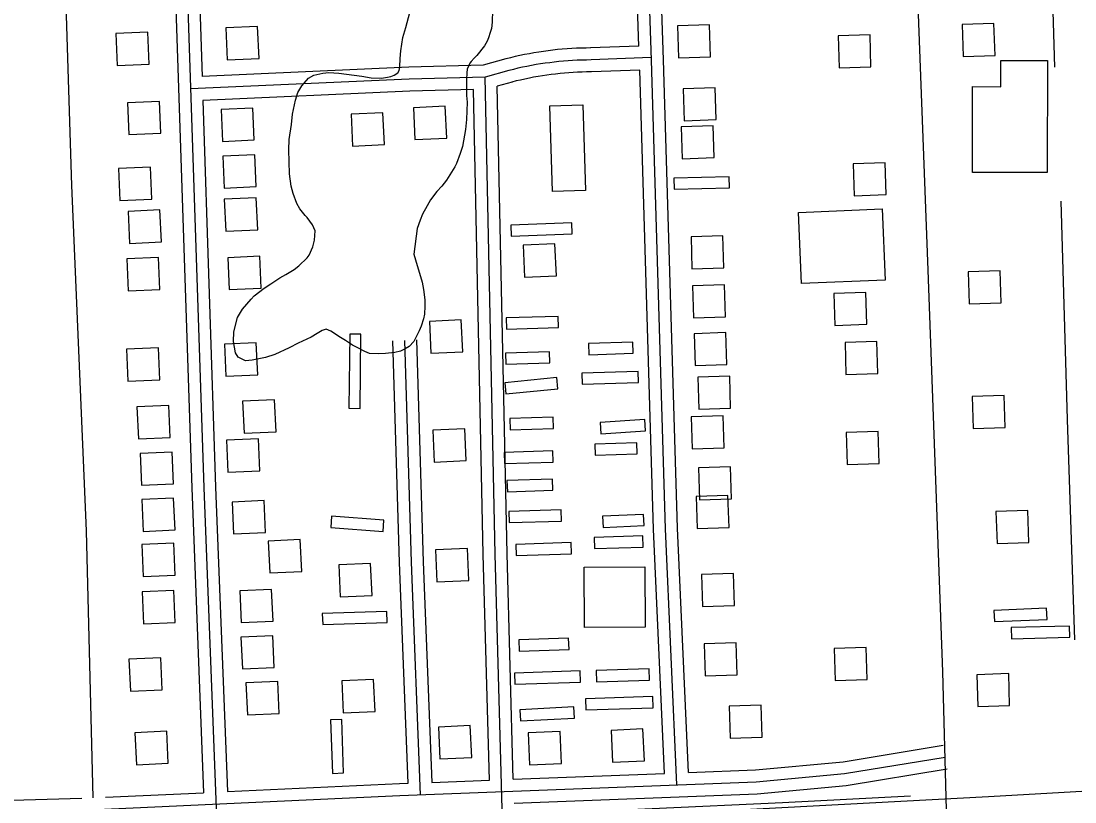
# Model space of a CAD drawing. Extents: x 3508733 to 3546731, y 546897 to 572481.
# Drawn here: x 3526888 to 3528208, y 568617 to 569595 of the extents above; entities that cross this region are included whole.
import ezdxf

# ---------------------------------------------------------------- set-up
doc = ezdxf.new("R2010")
doc.units = 0
for name, color, linetype in [('V-BLDG-OTLN', 7, 'Continuous'), ('V-ROAD-CNTR', 7, 'Continuous'), ('V-SITE-VEGE', 7, 'Continuous'), ('V-TOPO-SHOR', 7, 'Continuous')]:
    doc.layers.add(name, color=color, linetype=linetype)

msp = doc.modelspace()

# ---------------------------------------------------------------- linework, layer by layer
at = {"layer": 'V-BLDG-OTLN'}
for points in [[(3527186.3, 569547.9), (3527184.5, 569587.9), (3527144.6, 569586.1), (3527146.3, 569546.2)], [(3527711.5, 569548.9), (3527751.5, 569550.2), (3527750.2, 569590.2), (3527710.2, 569588.9)], [(3528067.7, 569550.5), (3528107.7, 569551.7), (3528106.4, 569591.7), (3528066.4, 569590.5)], [(3527048.8, 569540.9), (3527047, 569580.9), (3527007.1, 569579.1), (3527008.8, 569539.2)], [(3527912.4, 569536.4), (3527952.4, 569537.6), (3527951.2, 569577.6), (3527911.2, 569576.3)], [(3528173.2, 569545.4), (3528173, 569405.3), (3528079.3, 569405.4), (3528079.4, 569512.7), (3528114.8, 569512.6), (3528114.8, 569545.5)], [(3527718.6, 569470.1), (3527758.6, 569471.4), (3527757.3, 569511.4), (3527717.3, 569510.1)], [(3527063.4, 569454.3), (3527061.6, 569494.3), (3527021.7, 569492.5), (3527023.4, 569452.6)], [(3527553.7, 569381.6), (3527550.3, 569488.5), (3527591.5, 569489.8), (3527594.9, 569382.9)], [(3527180.4, 569446), (3527178.7, 569485.9), (3527138.7, 569484.2), (3527140.5, 569444.2)], [(3527343.2, 569440.1), (3527341.4, 569480.1), (3527301.5, 569478.3), (3527303.2, 569438.3)], [(3527421.3, 569448.2), (3527419.5, 569488.1), (3527379.5, 569486.3), (3527381.3, 569446.4)], [(3527716.2, 569422.5), (3527756.2, 569423.8), (3527754.9, 569463.8), (3527714.9, 569462.5)], [(3527182.6, 569387.5), (3527180.9, 569427.5), (3527140.9, 569425.7), (3527142.7, 569385.8)], [(3527052.2, 569372), (3527050.4, 569412), (3527010.4, 569410.2), (3527012.2, 569370.2)], [(3527931.5, 569376.2), (3527971.5, 569377.5), (3527970.3, 569417.4), (3527930.3, 569416.2)], [(3527775.2, 569386), (3527774.8, 569400), (3527705.5, 569398.3), (3527705.9, 569384.3)], [(3527184.6, 569333.5), (3527182.8, 569373.5), (3527142.8, 569371.7), (3527144.6, 569331.7)], [(3527064, 569318.3), (3527062.3, 569358.3), (3527022.3, 569356.5), (3527024.1, 569316.5)], [(3527970.2, 569270.6), (3527865.3, 569266.1), (3527861.5, 569355.2), (3527966.3, 569359.7)], [(3527578.3, 569328.3), (3527577.8, 569342.3), (3527501.5, 569339.4), (3527502, 569325.4)], [(3527728.3, 569284.7), (3527768.3, 569285.9), (3527767, 569325.9), (3527727.1, 569324.7)], [(3527558.6, 569275.9), (3527556.8, 569315.9), (3527516.9, 569314.1), (3527518.7, 569274.2)], [(3527062.3, 569258.8), (3527060.5, 569298.8), (3527020.6, 569297), (3527022.3, 569257.1)], [(3527189.1, 569260.4), (3527187.3, 569300.4), (3527147.3, 569298.6), (3527149.1, 569258.6)], [(3528075.2, 569240.8), (3528115.2, 569242.1), (3528114, 569282), (3528074, 569280.8)], [(3527730.2, 569223.4), (3527770.2, 569224.6), (3527769, 569264.6), (3527729, 569263.4)], [(3527907.1, 569213.9), (3527947.1, 569215.2), (3527945.8, 569255.2), (3527905.8, 569253.9)], [(3527441.3, 569180.7), (3527439.5, 569220.7), (3527399.6, 569218.9), (3527401.4, 569178.9)], [(3527561.2, 569211.2), (3527560.8, 569225.2), (3527495.8, 569223.2), (3527496.3, 569209.2)], [(3527313.9, 569202.8), (3527299.9, 569203), (3527298.9, 569110.1), (3527312.9, 569109.9)], [(3527732.1, 569163.5), (3527772.1, 569164.8), (3527770.8, 569204.8), (3527730.9, 569203.5)], [(3527184.7, 569152.1), (3527182.9, 569192.1), (3527143, 569190.3), (3527144.8, 569150.4)], [(3527654.7, 569179), (3527654.2, 569193), (3527598.7, 569191.2), (3527599.2, 569177.2)], [(3527921.1, 569152.3), (3527961.1, 569153.5), (3527959.9, 569193.5), (3527919.9, 569192.3)], [(3527062.2, 569145.8), (3527060.4, 569185.8), (3527020.5, 569184), (3527022.2, 569144.1)], [(3527550.3, 569166.9), (3527549.8, 569180.9), (3527494.8, 569179.2), (3527495.3, 569165.2)], [(3527560.5, 569134.5), (3527559.1, 569148.5), (3527493.9, 569142.1), (3527495.2, 569128.1)], [(3527661.4, 569142.3), (3527660.9, 569156.3), (3527590.5, 569154.1), (3527590.9, 569140.1)], [(3527736.8, 569109.1), (3527776.7, 569110.4), (3527775.5, 569150.4), (3527735.5, 569149.1)], [(3527207.6, 569080.8), (3527205.8, 569120.8), (3527165.8, 569119), (3527167.6, 569079.1)], [(3528080.4, 569084.8), (3528120.4, 569086.1), (3528119.1, 569126), (3528079.1, 569124.8)], [(3527075.2, 569073.7), (3527073.4, 569113.7), (3527033.4, 569111.9), (3527035.2, 569072)], [(3527555, 569084.9), (3527554.6, 569098.9), (3527500.1, 569097.2), (3527500.5, 569083.2)], [(3527670.1, 569082), (3527669.2, 569095.9), (3527613.3, 569092.2), (3527614.2, 569078.3)], [(3527728.6, 569059.4), (3527768.6, 569060.7), (3527767.3, 569100.6), (3527727.4, 569099.4)], [(3527445.6, 569044.6), (3527443.8, 569084.5), (3527403.8, 569082.7), (3527405.6, 569042.8)], [(3527922.7, 569039.8), (3527962.7, 569041.1), (3527961.5, 569081.1), (3527921.5, 569079.8)], [(3527187.3, 569031.9), (3527185.5, 569071.9), (3527145.6, 569070.1), (3527147.3, 569030.2)], [(3527079.2, 569015.4), (3527077.4, 569055.4), (3527037.4, 569053.6), (3527039.2, 569013.7)], [(3527554.4, 569042.7), (3527554, 569056.7), (3527493.2, 569054.8), (3527493.6, 569040.8)], [(3527659.8, 569053), (3527659.4, 569067), (3527606.8, 569065.4), (3527607.3, 569051.4)], [(3527737.7, 568995.4), (3527777.7, 568996.7), (3527776.4, 569036.7), (3527736.4, 569035.4)], [(3527554.1, 569007.5), (3527553.6, 569021.5), (3527496.7, 569019.7), (3527497.2, 569005.7)], [(3527081.2, 568957.8), (3527079.4, 568997.8), (3527039.4, 568996), (3527041.2, 568956.1)], [(3527194.3, 568954.6), (3527192.6, 568994.5), (3527152.6, 568992.7), (3527154.4, 568952.8)], [(3527734.7, 568959.7), (3527774.7, 568960.9), (3527773.4, 569000.9), (3527733.4, 568999.7)], [(3527565, 568969), (3527564.6, 568983), (3527499.2, 568981), (3527499.6, 568967)], [(3527668.3, 568963.3), (3527667.7, 568977.3), (3527616.4, 568975), (3527617, 568961)], [(3528110.2, 568941), (3528150.1, 568942.2), (3528148.9, 568982.2), (3528108.9, 568980.9)], [(3527341.6, 568956), (3527342.6, 568969.9), (3527277.2, 568974.9), (3527276.2, 568961)], [(3527667.1, 568936.4), (3527666.7, 568950.4), (3527605.9, 568948.5), (3527606.3, 568934.5)], [(3527081.2, 568901.3), (3527079.5, 568941.3), (3527039.5, 568939.5), (3527041.3, 568899.6)], [(3527239.7, 568905.8), (3527237.9, 568945.8), (3527197.9, 568944), (3527199.7, 568904)], [(3527577.6, 568928), (3527577.2, 568942), (3527507.9, 568939.8), (3527508.4, 568925.8)], [(3527448.8, 568894.6), (3527447.1, 568934.6), (3527407.1, 568932.8), (3527408.9, 568892.8)], [(3527327.8, 568875.8), (3527326, 568915.8), (3527286, 568914), (3527287.8, 568874.1)], [(3527593.7, 568835.8), (3527593.3, 568911.2), (3527669.3, 568911.7), (3527669.7, 568836.3)], [(3527741.4, 568862.2), (3527781.4, 568863.4), (3527780.1, 568903.4), (3527740.1, 568902.2)], [(3527203.9, 568843.6), (3527202.1, 568883.5), (3527162.2, 568881.7), (3527163.9, 568841.8)], [(3527081.5, 568842.1), (3527079.7, 568882.1), (3527039.8, 568880.3), (3527041.5, 568840.4)], [(3528172.8, 568845.9), (3528172.2, 568859.8), (3528106.3, 568857), (3528106.9, 568843.1)], [(3527346.6, 568841.9), (3527346.2, 568855.9), (3527265.5, 568853.3), (3527266, 568839.3)], [(3528201.5, 568823.5), (3528201.1, 568837.5), (3528128, 568835.7), (3528128.3, 568821.7)], [(3527205.4, 568785.6), (3527203.6, 568825.5), (3527163.6, 568823.8), (3527165.4, 568783.8)], [(3527574.4, 568808.2), (3527573.9, 568822.2), (3527511.7, 568820.2), (3527512.1, 568806.2)], [(3527744.9, 568775.2), (3527784.8, 568776.5), (3527783.6, 568816.5), (3527743.6, 568815.2)], [(3527907.7, 568769.5), (3527947.7, 568770.7), (3527946.5, 568810.7), (3527906.5, 568809.4)], [(3527065.2, 568757.9), (3527063.4, 568797.9), (3527023.5, 568796.1), (3527025.3, 568756.2)], [(3527506, 568778.7), (3527506.5, 568764.7), (3527588.8, 568767.3), (3527588.4, 568781.3)], [(3527608.2, 568781.9), (3527608.7, 568767.9), (3527675.1, 568770), (3527674.6, 568784)], [(3528086, 568736.8), (3528126, 568738), (3528124.8, 568778), (3528084.8, 568776.7)], [(3527211.7, 568728.1), (3527209.9, 568768.1), (3527169.9, 568766.3), (3527171.7, 568726.4)], [(3527331.6, 568730.7), (3527329.8, 568770.7), (3527289.9, 568768.9), (3527291.6, 568728.9)], [(3527679.6, 568735.2), (3527679.1, 568749.2), (3527595.1, 568746.5), (3527595.5, 568732.5)], [(3527776.2, 568697.2), (3527816.1, 568698.4), (3527814.9, 568738.4), (3527774.9, 568737.1)], [(3527581.2, 568722.4), (3527580.4, 568736.3), (3527512.9, 568732.8), (3527513.6, 568718.8)], [(3527289.8, 568720.8), (3527275.8, 568720.3), (3527278.2, 568653.2), (3527292.2, 568653.7)], [(3527452.5, 568673), (3527450.7, 568712.9), (3527410.8, 568711.2), (3527412.5, 568671.2)], [(3527072.7, 568665.8), (3527071, 568705.8), (3527031, 568704), (3527032.8, 568664)], [(3527565, 568665.5), (3527563.2, 568705.5), (3527523.3, 568703.7), (3527525, 568663.8)], [(3527668.7, 568668.8), (3527666.9, 568708.8), (3527627, 568707), (3527628.7, 568667)]]:
    msp.add_lwpolyline(points, close=True, dxfattribs=at)
at = {"layer": 'V-ROAD-CNTR'}
for points in [[(3528147.4, 565824.8), (3528135.5, 566110), (3528116.8, 566657), (3528097.2, 567256.6), (3528062.7, 568133.3), (3528046.8, 568607.4), (3528042.4, 568780.4), (3528024.1, 569283), (3527999.4, 569934.7), (3527976.9, 570519.9), (3527976.7, 570585.8)], [(3526978.6, 568622.7), (3526970.5, 568956.9), (3526952.1, 569389.1), (3526936.4, 569881.7), (3526928.8, 570213.1), (3526919.3, 570360.5), (3526911.5, 570575.3)], [(3527049.6, 570579.1), (3527066.2, 570086.4), (3527102, 569010.4), (3527116.9, 568629)], [(3527064.5, 570579.6), (3527081.2, 570086.9), (3527117, 569010.9), (3527132.2, 568620), (3527134.2, 568559.2), (3527135.4, 568481.9), (3527152.4, 567889.3), (3527181.7, 567059.4), (3527210.3, 566150.2), (3527197.7, 566104.6)], [(3527079.5, 570580.1), (3527096.2, 570087.4), (3527114.9, 569525.5)], [(3527661.9, 569563.4), (3527634.1, 570384.7)], [(3527709.5, 568638.7), (3527695, 568959.3), (3527677.5, 569545.8), (3527649.1, 570385.2)], [(3527723.8, 568654.3), (3527710, 568959.9), (3527692.5, 569546.3), (3527664.1, 570385.7)], [(3527601.7, 569561.1), (3527595.9, 569561), (3527589.9, 569560.9), (3527583.9, 569560.7), (3527578, 569560.4), (3527572, 569560), (3527566, 569559.5), (3527560.1, 569559), (3527554.2, 569558.3), (3527548.2, 569557.6), (3527542.3, 569556.8), (3527536.4, 569555.9), (3527530.5, 569555), (3527524.7, 569553.9), (3527518.8, 569552.8), (3527512.9, 569551.6), (3527507.1, 569550.3), (3527501.3, 569548.9), (3527495.6, 569547.5), (3527495.5, 569547.5)], [(3527661.9, 569563.4), (3527601.3, 569561.1)], [(3527495.1, 569547.4), (3527467.1, 569539.4), (3527373.9, 569537.2), (3527114.9, 569525.5)], [(3527601.9, 569546.1), (3527596.1, 569546), (3527590.3, 569545.9), (3527584.6, 569545.7), (3527578.8, 569545.4), (3527573.1, 569545), (3527567.3, 569544.6), (3527561.6, 569544), (3527555.9, 569543.4), (3527550.2, 569542.7), (3527544.4, 569542), (3527538.7, 569541.1), (3527533.1, 569540.2), (3527527.4, 569539.2), (3527521.7, 569538.1), (3527516.1, 569536.9), (3527510.5, 569535.7), (3527504.9, 569534.3), (3527499.3, 569532.9), (3527499.2, 569532.9)], [(3527677.4, 569549), (3527601.9, 569546.1)], [(3527499.2, 569532.9), (3527469.4, 569524.5), (3527374.4, 569522.2), (3527100.4, 569509.8), (3527100.4, 569509)], [(3527602, 569531.1), (3527596.4, 569531.1), (3527590.8, 569530.9), (3527585.2, 569530.7), (3527579.7, 569530.4), (3527574.2, 569530.1), (3527568.6, 569529.6), (3527563.1, 569529.1), (3527557.6, 569528.5), (3527552.1, 569527.9), (3527546.6, 569527.1), (3527541.1, 569526.3), (3527535.6, 569525.4), (3527530.1, 569524.4), (3527524.7, 569523.4), (3527519.2, 569522.2), (3527513.8, 569521), (3527508.4, 569519.8), (3527502.9, 569518.4), (3527502.9, 569518.4)], [(3527662.9, 569533.4), (3527602.4, 569531.1)], [(3527693.9, 568653.1), (3527680.1, 568958.7), (3527662.9, 569533.4)], [(3527580.8, 565993.9), (3527581.1, 566066.1), (3527562.3, 566531.4), (3527540.7, 567146.9), (3527522.2, 567701.9), (3527504.7, 568212.7), (3527491.5, 568578.5), (3527481.9, 568927.6), (3527469.4, 569524.5)], [(3527503.3, 569518.5), (3527484.6, 569513.2)], [(3527454.7, 569509.1), (3527374.9, 569507.2), (3527115.9, 569495.5)], [(3527474.7, 568644.7), (3527466.9, 568927.2), (3527454.7, 569509.1)], [(3527504.6, 568645.8), (3527496.9, 568928), (3527484.6, 569513.2)], [(3527115.9, 569495.5), (3527132, 569011.5), (3527146.8, 568630.4)], [(3527353.5, 569194.7), (3527361.8, 568917), (3527372.5, 568640.8)], [(3527368.5, 569195.1), (3527376.8, 568917.5), (3527388.1, 568626.5)], [(3527383.5, 569195.6), (3527391.7, 568918), (3527402.5, 568641.9)], [(3529659.4, 568707.9), (3529141, 568683.1), (3528588.6, 568651.6), (3528099.7, 568623.8), (3526751, 568552), (3525561.1, 568488.5), (3525167, 568468.1)], [(3527723.8, 568654.3), (3527807.8, 568657.5), (3527917.4, 568667.7), (3528042.7, 568688.3)], [(3525802.5, 568548), (3525955.8, 568552.9), (3526078.2, 568556.7), (3526292.4, 568569.5), (3526590, 568596.1), (3526983.7, 568607.8), (3527362.7, 568625.3), (3527808.8, 568642.5), (3527919.3, 568652.8), (3528045.1, 568673.5)], [(3527505.5, 568615.8), (3527809.8, 568627.6), (3527921.2, 568637.9), (3528047.6, 568658.7)], [(3527504.6, 568645.8), (3527693.9, 568653.1)], [(3527146.8, 568630.4), (3527362, 568640.3), (3527373.2, 568640.7)], [(3527402.5, 568641.9), (3527474.7, 568644.7)], [(3526804.6, 568617.5), (3526964.6, 568622.3)], [(3526993.9, 568623.3), (3527116.9, 568629)]]:
    msp.add_lwpolyline(points, dxfattribs=at)
at = {"layer": 'V-SITE-VEGE'}
for p, q in [((3527369.9, 569586.6), (3527378.3, 569617.8)), ((3527478.4, 569608.3), (3527478.3, 569593.6)), ((3527366.2, 569574.2), (3527369.9, 569586.6)), ((3527477.2, 569585.4), (3527475.8, 569580.4)), ((3527478.3, 569593.6), (3527477.2, 569585.4)), ((3527364, 569557.7), (3527366.2, 569574.2)), ((3527471.9, 569569.7), (3527468.6, 569563.9)), ((3527473.6, 569573.8), (3527471.9, 569569.7)), ((3527475.8, 569580.4), (3527473.6, 569573.8)), ((3527363.1, 569548), (3527364, 569557.7)), ((3527468.6, 569563.9), (3527459.1, 569551.8)), ((3527362.5, 569537.5), (3527363.1, 569548)), ((3527451.9, 569544.1), (3527450.3, 569541.9)), ((3527455.5, 569548.5), (3527451.9, 569544.1)), ((3527459.1, 569551.8), (3527455.5, 569548.5)), ((3527254.9, 569526.9), (3527266.2, 569529.6)), ((3527266.2, 569529.6), (3527273.7, 569530.2)), ((3527273.7, 569530.2), (3527286.1, 569529.6)), ((3527286.1, 569529.6), (3527315, 569525.6)), ((3527355.6, 569527.1), (3527360, 569529.8)), ((3527360, 569529.8), (3527361.9, 569533.1)), ((3527361.9, 569533.1), (3527362.5, 569537.5)), ((3527446.4, 569530), (3527446, 569521.5)), ((3527446.9, 569534.5), (3527446.4, 569530)), ((3527448.9, 569539.1), (3527446.9, 569534.5)), ((3527450.3, 569541.9), (3527448.9, 569539.1)), ((3527239.7, 569513.8), (3527248.2, 569523.1)), ((3527248.2, 569523.1), (3527254.9, 569526.9)), ((3527315, 569525.6), (3527326.6, 569523.9)), ((3527326.6, 569523.9), (3527339.8, 569523.3)), ((3527339.8, 569523.3), (3527347.3, 569524.4)), ((3527347.3, 569524.4), (3527351.2, 569525.5)), ((3527351.2, 569525.5), (3527355.6, 569527.1)), ((3527446, 569521.5), (3527446, 569514)), ((3527231.9, 569495.6), (3527234.9, 569505.5)), ((3527234.9, 569505.5), (3527239.7, 569513.8)), ((3527446, 569514), (3527446.2, 569501.6)), ((3527228.2, 569478.2), (3527231.9, 569495.6)), ((3527446.8, 569493.1), (3527445.9, 569471.6)), ((3527446.2, 569501.6), (3527446.8, 569493.1)), ((3527227.1, 569465.5), (3527228.2, 569478.2)), ((3527224.2, 569446.5), (3527227.1, 569465.5)), ((3527445.9, 569471.6), (3527444.7, 569459.1)), ((3527444.7, 569459.1), (3527441, 569437.6)), ((3527223.6, 569433.5), (3527224.2, 569446.5)), ((3527441, 569437.6), (3527438.2, 569429.1)), ((3527224.3, 569403.7), (3527223.6, 569433.5)), ((3527438.2, 569429.1), (3527433.5, 569416.7)), ((3527431.5, 569412.3), (3527423.2, 569398.8)), ((3527433.5, 569416.7), (3527431.5, 569412.3)), ((3527226.7, 569388.3), (3527224.3, 569403.7)), ((3527423.2, 569398.8), (3527421, 569395.5)), ((3527228.9, 569378.9), (3527226.7, 569388.3)), ((3527415.2, 569388.1), (3527408.8, 569381.5)), ((3527421, 569395.5), (3527415.2, 569388.1)), ((3527233.6, 569366.5), (3527228.9, 569378.9)), ((3527401, 569371), (3527396.6, 569363.6)), ((3527408.8, 569381.5), (3527401, 569371)), ((3527237.4, 569359.8), (3527233.6, 569366.5)), ((3527244, 569351.5), (3527237.4, 569359.8)), ((3527396.6, 569363.6), (3527391, 569352.9)), ((3527246.7, 569348.7), (3527244, 569351.5)), ((3527253.3, 569339.6), (3527246.7, 569348.7)), ((3527388.2, 569345.4), (3527384.1, 569335)), ((3527391, 569352.9), (3527388.2, 569345.4)), ((3527256.6, 569332.4), (3527253.3, 569339.6)), ((3527255.7, 569320.6), (3527256.6, 569332.4)), ((3527384.1, 569335), (3527380.1, 569303)), ((3527253.8, 569312.3), (3527255.7, 569320.6)), ((3527249, 569301.6), (3527253.8, 569312.3)), ((3527236, 569288.4), (3527246.5, 569298.5)), ((3527246.5, 569298.5), (3527249, 569301.6)), ((3527380.1, 569303), (3527382, 569295.8)), ((3527382, 569295.8), (3527390.4, 569267.9)), ((3527220, 569277.4), (3527230.2, 569283.7)), ((3527230.2, 569283.7), (3527236, 569288.4)), ((3527192.9, 569260.4), (3527200.9, 569265.9)), ((3527200.9, 569265.9), (3527212.5, 569273.3)), ((3527212.5, 569273.3), (3527220, 569277.4)), ((3527390.4, 569267.9), (3527392, 569258.8)), ((3527180.4, 569250.8), (3527192.9, 569260.4)), ((3527392, 569258.8), (3527393.9, 569245.8)), ((3527165.4, 569234.3), (3527176.5, 569246.7)), ((3527176.5, 569246.7), (3527180.4, 569250.8)), ((3527393.9, 569245.8), (3527393.9, 569237.8)), ((3527159.3, 569223.8), (3527165.4, 569234.3)), ((3527393.3, 569227.9), (3527392.2, 569222.1)), ((3527393.9, 569237.8), (3527393.3, 569227.9)), ((3527154.6, 569205.6), (3527159.3, 569223.8)), ((3527389.1, 569212.7), (3527386.6, 569206.9)), ((3527392.2, 569222.1), (3527389.1, 569212.7)), ((3527154.5, 569193.5), (3527154.6, 569205.6)), ((3527259.1, 569203.9), (3527251.4, 569199.2)), ((3527265.5, 569207.4), (3527259.1, 569203.9)), ((3527270.2, 569209.1), (3527265.5, 569207.4)), ((3527276, 569206.5), (3527270.2, 569209.1)), ((3527288.1, 569198.8), (3527276, 569206.5)), ((3527386.6, 569206.9), (3527382.7, 569198.7)), ((3527156.7, 569179.7), (3527154.5, 569193.5)), ((3527235.4, 569191.5), (3527224, 569185.8)), ((3527251.4, 569199.2), (3527235.4, 569191.5)), ((3527294.7, 569194.9), (3527288.1, 569198.8)), ((3527303.5, 569189.3), (3527294.7, 569194.9)), ((3527309.8, 569185.7), (3527303.5, 569189.3)), ((3527374.1, 569187.4), (3527369.4, 569184.4)), ((3527379.9, 569193.7), (3527374.1, 569187.4)), ((3527382.7, 569198.7), (3527379.9, 569193.7)), ((3527160.2, 569173.9), (3527156.7, 569179.7)), ((3527169.3, 569169.5), (3527160.2, 569173.9)), ((3527194.2, 569173.8), (3527177.9, 569170.2)), ((3527206.1, 569177.6), (3527194.2, 569173.8)), ((3527224, 569185.8), (3527206.1, 569177.6)), ((3527318.6, 569181), (3527309.8, 569185.7)), ((3527324.4, 569178.8), (3527318.6, 569181)), ((3527336.3, 569178.2), (3527324.4, 569178.8)), ((3527344.6, 569178.7), (3527336.3, 569178.2)), ((3527356.4, 569180), (3527344.6, 569178.7)), ((3527363.6, 569181.4), (3527356.4, 569180)), ((3527369.4, 569184.4), (3527363.6, 569181.4)), ((3527177.9, 569170.2), (3527169.3, 569169.5))]:
    msp.add_line(p, q, dxfattribs=at)
at = {"layer": 'V-TOPO-SHOR'}
for points in [[(3528182.6, 569537.1), (3528171.4, 569915.1), (3528159.9, 570187.2), (3528146.1, 570504.7), (3528142.8, 570583.8)], [(3528207.5, 568820.2), (3528198.5, 569096.1), (3528190.7, 569369.5)], [(3527515.3, 568601.8), (3527841.6, 568616.9), (3528001.7, 568625.1)]]:
    msp.add_lwpolyline(points, dxfattribs=at)

doc.saveas('drawing.dxf')
